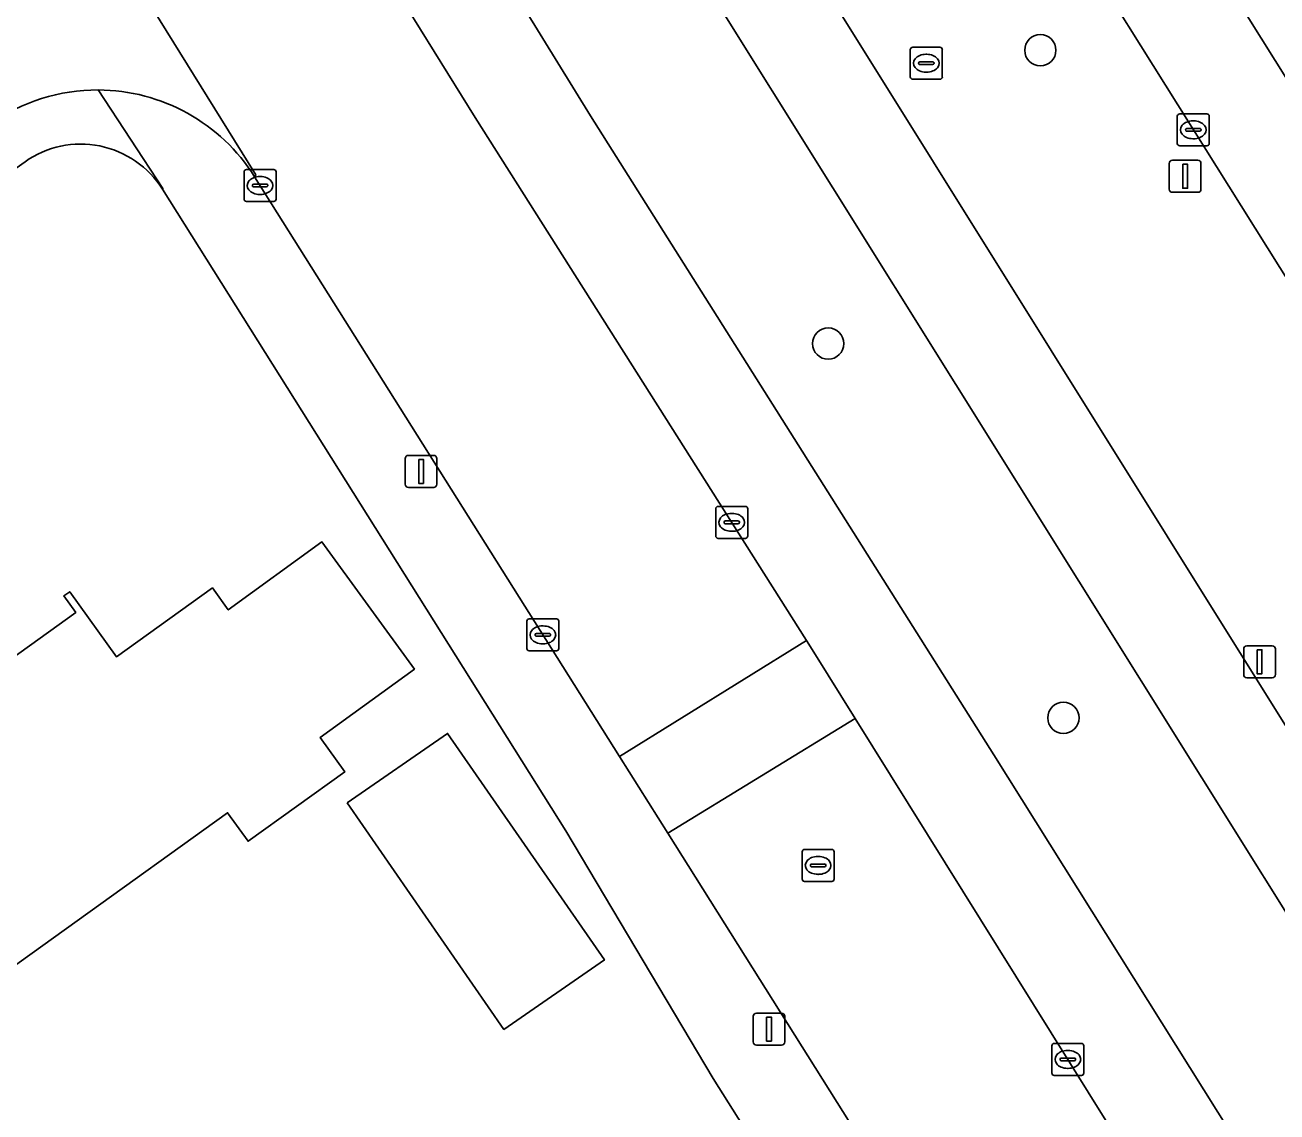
# Model space of a CAD drawing. Extents: x 159352 to 160617, y 385888 to 387323.
# Drawn here: x 160453.03 to 160492.18, y 386595.99 to 386630 of the extents above; entities that cross this region are included whole.
import ezdxf

# ---------------------------------------------------------------- set-up
doc = ezdxf.new("R2010")
doc.units = 0
for name, color, linetype in [('IMGEO_Berm_groen', 7, 'Continuous'), ('IMGEO_Boom', 7, 'Continuous'), ('IMGEO_Erf', 7, 'Continuous'), ('IMGEO_Fietspad_gesloten', 7, 'Continuous'), ('IMGEO_Kolk', 7, 'Continuous'), ('IMGEO_Lichtmast', 7, 'Continuous'), ('IMGEO_OVBaan_gesloten', 7, 'Continuous'), ('IMGEO_Pand', 7, 'Continuous'), ('IMGEO_Rijbaan_lokaal_open', 7, 'Continuous'), ('IMGEO_Rijbaan_regionaal_gesloten', 7, 'Continuous'), ('IMGEO_Rioolput', 7, 'Continuous'), ('IMGEO_Voetpad_open', 7, 'Continuous')]:
    doc.layers.add(name, color=color, linetype=linetype)

msp = doc.modelspace()

# ---------------------------------------------------------------- linework, layer by layer
at = {"layer": 'IMGEO_Berm_groen'}
for points in [[(160420.708, 386721.612), (160424.445, 386716.023), (160428.475, 386709.998), (160435.309, 386699.176), (160446.206, 386681.921), (160448.283, 386678.631), (160458.083, 386663.01), (160467.355, 386648.229), (160472.115, 386640.642), (160477.808, 386631.524), (160488.745, 386614.006), (160499.488, 386596.8), (160508.016, 386583.091), (160518.163, 386566.967), (160554.152, 386509.544)], [(160520.931, 386575.203), (160518.551, 386579.812), (160515.141, 386585.872), (160514.871, 386586.341), (160437.52, 386709.733)], [(160467.866, 386637.902), (160466.625, 386637.123), (160465.052, 386636.35), (160470.712, 386627.16), (160483.323, 386607.165), (160497.825, 386584.032), (160498.637, 386582.509), (160500.51, 386579.454), (160505.208, 386581.84), (160470.596, 386637.215)]]:
    msp.add_lwpolyline(points, dxfattribs=at)
at = {"layer": 'IMGEO_Boom'}
for centre in [(160484.777, 386629.206), (160478.144, 386620.03), (160485.498, 386608.323)]:
    msp.add_circle(centre, 0.489, dxfattribs=at)
at = {"layer": 'IMGEO_Erf'}
for points in [[(160453.027, 386625.721), (160378.222, 386572.978)], [(160489.36, 386572.738), (160488.967, 386573.659), (160488.363, 386574.883), (160487.807, 386575.926), (160480.62, 386587.393), (160474.548, 386597.039), (160469.941, 386604.786), (160457.329, 386624.859)]]:
    msp.add_lwpolyline(points, dxfattribs=at)
for points in [[(160450.593, 386597.697), (160450.319, 386597.5), (160449.328, 386598.877), (160446.102, 386596.558), (160443.357, 386600.376), (160440.439, 386604.436), (160443.962, 386606.969), (160445.386, 386604.988), (160454.611, 386611.619), (160454.24, 386612.135), (160454.425, 386612.268), (160455.887, 386610.235), (160458.886, 386612.39), (160459.382, 386611.7), (160462.313, 386613.827), (160465.202, 386609.847), (160462.253, 386607.706), (160463.024, 386606.633), (160460.004, 386604.462), (160459.361, 386605.356), (160449.949, 386598.592)], [(160463.099, 386605.662), (160466.239, 386607.835), (160471.143, 386600.75), (160468.003, 386598.577)]]:
    msp.add_lwpolyline(points, close=True, dxfattribs=at)
msp.add_arc((160454.768, 386623.242), 3.029, 32.2637, 125.0754, dxfattribs=at)
at = {"layer": 'IMGEO_Fietspad_gesloten'}
for points in [[(160417.582, 386721.174), (160420.391, 386716.727), (160427.39, 386706.135), (160445.703, 386677.016), (160466.542, 386643.684), (160466.961, 386642.997), (160466.983, 386642.961), (160470.424, 386637.489), (160470.596, 386637.215), (160505.208, 386581.84), (160507.03, 386578.936), (160513.572, 386568.513), (160515.271, 386565.845), (160551.161, 386508.57)], [(160554.152, 386509.544), (160518.163, 386566.967), (160508.016, 386583.091), (160499.488, 386596.8), (160488.745, 386614.006), (160477.808, 386631.524), (160472.115, 386640.642), (160467.355, 386648.229), (160458.083, 386663.01), (160448.283, 386678.631)]]:
    msp.add_lwpolyline(points, dxfattribs=at)
at = {"layer": 'IMGEO_Kolk'}
for p, q in [((160489.06, 386626.292), (160489.06, 386627.144)), ((160489.135, 386627.218), (160489.987, 386627.218)), ((160490.061, 386627.144), (160490.061, 386626.292)), ((160489.362, 386626.761), (160489.76, 386626.761)), ((160489.548, 386626.998), (160489.573, 386626.998)), ((160489.319, 386626.712), (160489.319, 386626.724)), ((160489.757, 386626.675), (160489.359, 386626.675)), ((160489.571, 386626.438), (160489.546, 386626.438)), ((160489.803, 386626.724), (160489.803, 386626.712)), ((160489.987, 386626.218), (160489.135, 386626.218)), ((160459.876, 386624.549), (160459.876, 386625.401)), ((160459.951, 386625.475), (160460.803, 386625.475)), ((160460.364, 386625.255), (160460.389, 386625.255)), ((160460.877, 386625.401), (160460.877, 386624.549)), ((160460.135, 386624.969), (160460.135, 386624.981)), ((160460.573, 386624.932), (160460.175, 386624.932)), ((160460.178, 386625.018), (160460.576, 386625.018)), ((160460.619, 386624.981), (160460.619, 386624.969)), ((160460.803, 386624.475), (160459.951, 386624.475)), ((160460.387, 386624.695), (160460.362, 386624.695)), ((160474.626, 386614.012), (160474.626, 386614.864)), ((160474.701, 386614.938), (160475.553, 386614.938)), ((160475.114, 386614.718), (160475.139, 386614.718)), ((160475.627, 386614.864), (160475.627, 386614.012)), ((160474.885, 386614.432), (160474.885, 386614.444)), ((160475.323, 386614.395), (160474.925, 386614.395)), ((160474.928, 386614.481), (160475.326, 386614.481)), ((160475.369, 386614.444), (160475.369, 386614.432)), ((160475.553, 386613.938), (160474.701, 386613.938)), ((160475.137, 386614.158), (160475.112, 386614.158)), ((160468.719, 386610.493), (160468.719, 386611.345)), ((160468.794, 386611.419), (160469.646, 386611.419)), ((160469.207, 386611.199), (160469.232, 386611.199)), ((160469.72, 386611.345), (160469.72, 386610.493)), ((160468.978, 386610.913), (160468.978, 386610.925)), ((160469.416, 386610.876), (160469.018, 386610.876)), ((160469.021, 386610.962), (160469.419, 386610.962)), ((160469.462, 386610.925), (160469.462, 386610.913)), ((160469.646, 386610.419), (160468.794, 386610.419)), ((160469.23, 386610.639), (160469.205, 386610.639)), ((160485.137, 386597.213), (160485.137, 386598.065)), ((160485.212, 386598.139), (160486.064, 386598.139)), ((160485.625, 386597.919), (160485.65, 386597.919)), ((160486.138, 386598.065), (160486.138, 386597.213)), ((160485.396, 386597.633), (160485.396, 386597.645)), ((160485.834, 386597.596), (160485.436, 386597.596)), ((160485.439, 386597.682), (160485.837, 386597.682)), ((160485.88, 386597.645), (160485.88, 386597.633)), ((160486.064, 386597.139), (160485.212, 386597.139)), ((160485.648, 386597.359), (160485.623, 386597.359))]:
    msp.add_line(p, q, dxfattribs=at)
for points in [[(160489.06, 386626.292), (160489.06, 386627.144)], [(160489.135, 386627.218), (160489.987, 386627.218)], [(160490.061, 386627.144), (160490.061, 386626.292)], [(160489.987, 386626.218), (160489.135, 386626.218)], [(160459.876, 386624.549), (160459.876, 386625.401)], [(160459.951, 386625.475), (160460.803, 386625.475)], [(160460.877, 386625.401), (160460.877, 386624.549)], [(160460.803, 386624.475), (160459.951, 386624.475)], [(160474.626, 386614.012), (160474.626, 386614.864)], [(160474.701, 386614.938), (160475.553, 386614.938)], [(160475.627, 386614.864), (160475.627, 386614.012)], [(160475.553, 386613.938), (160474.701, 386613.938)], [(160468.719, 386610.493), (160468.719, 386611.345)], [(160468.794, 386611.419), (160469.646, 386611.419)], [(160469.72, 386611.345), (160469.72, 386610.493)], [(160469.646, 386610.419), (160468.794, 386610.419)], [(160485.137, 386597.213), (160485.137, 386598.065)], [(160485.212, 386598.139), (160486.064, 386598.139)], [(160486.138, 386598.065), (160486.138, 386597.213)], [(160486.064, 386597.139), (160485.212, 386597.139)]]:
    msp.add_lwpolyline(points, dxfattribs=at)
for centre, radius, start, end in [((160489.137, 386627.142), 0.0765, 91.552, 178.448), ((160489.137, 386627.142), 0.0765, 91.552, 178.448), ((160489.985, 386627.142), 0.0765, 1.552, 88.448), ((160489.985, 386627.142), 0.0765, 1.552, 88.448), ((160489.359, 386626.721), 0.0403, 85.8775, 175.7526), ((160489.764, 386626.723), 0.0386, 1.7309, 96.639), ((160489.356, 386626.711), 0.0366, 178.938, 274.7102), ((160489.76, 386626.718), 0.043, 264.8664, 352.4533), ((160489.137, 386626.294), 0.0765, 181.552, 268.448), ((160489.137, 386626.294), 0.0765, 181.552, 268.448), ((160489.985, 386626.294), 0.0765, 271.552, 358.448), ((160489.985, 386626.294), 0.0765, 271.552, 358.448), ((160459.953, 386625.399), 0.0765, 91.552, 178.448), ((160459.953, 386625.399), 0.0765, 91.552, 178.448), ((160460.801, 386625.399), 0.0765, 1.552, 88.448), ((160460.801, 386625.399), 0.0765, 1.552, 88.448), ((160460.175, 386624.978), 0.0403, 85.8775, 175.7526), ((160460.172, 386624.968), 0.0366, 178.938, 274.7102), ((160460.576, 386624.975), 0.043, 264.8664, 352.4533), ((160460.58, 386624.98), 0.0386, 1.7309, 96.639), ((160459.953, 386624.551), 0.0765, 181.552, 268.448), ((160459.953, 386624.551), 0.0765, 181.552, 268.448), ((160460.801, 386624.551), 0.0765, 271.552, 358.448), ((160460.801, 386624.551), 0.0765, 271.552, 358.448), ((160474.703, 386614.862), 0.0765, 91.552, 178.448), ((160474.703, 386614.862), 0.0765, 91.552, 178.448), ((160475.551, 386614.862), 0.0765, 1.552, 88.448), ((160475.551, 386614.862), 0.0765, 1.552, 88.448), ((160474.925, 386614.441), 0.0403, 85.8775, 175.7526), ((160474.922, 386614.431), 0.0366, 178.938, 274.7102), ((160475.326, 386614.438), 0.043, 264.8664, 352.4533), ((160475.33, 386614.443), 0.0386, 1.7309, 96.639), ((160474.703, 386614.014), 0.0765, 181.552, 268.448), ((160474.703, 386614.014), 0.0765, 181.552, 268.448), ((160475.551, 386614.014), 0.0765, 271.552, 358.448), ((160475.551, 386614.014), 0.0765, 271.552, 358.448), ((160468.796, 386611.343), 0.0765, 91.552, 178.448), ((160468.796, 386611.343), 0.0765, 91.552, 178.448), ((160469.644, 386611.343), 0.0765, 1.552, 88.448), ((160469.644, 386611.343), 0.0765, 1.552, 88.448), ((160469.018, 386610.922), 0.0403, 85.8775, 175.7526), ((160469.015, 386610.912), 0.0366, 178.938, 274.7102), ((160469.419, 386610.919), 0.043, 264.8664, 352.4533), ((160469.423, 386610.924), 0.0386, 1.7309, 96.639), ((160468.796, 386610.495), 0.0765, 181.552, 268.448), ((160468.796, 386610.495), 0.0765, 181.552, 268.448), ((160469.644, 386610.495), 0.0765, 271.552, 358.448), ((160469.644, 386610.495), 0.0765, 271.552, 358.448), ((160485.214, 386598.063), 0.0765, 91.552, 178.448), ((160485.214, 386598.063), 0.0765, 91.552, 178.448), ((160486.062, 386598.063), 0.0765, 1.552, 88.448), ((160486.062, 386598.063), 0.0765, 1.552, 88.448), ((160485.436, 386597.642), 0.0403, 85.8775, 175.7526), ((160485.433, 386597.632), 0.0366, 178.938, 274.7102), ((160485.837, 386597.639), 0.043, 264.8664, 352.4533), ((160485.841, 386597.644), 0.0386, 1.7309, 96.639), ((160485.214, 386597.215), 0.0765, 181.552, 268.448), ((160485.214, 386597.215), 0.0765, 181.552, 268.448), ((160486.062, 386597.215), 0.0765, 271.552, 358.448), ((160486.062, 386597.215), 0.0765, 271.552, 358.448)]:
    msp.add_arc(centre, radius, start, end, dxfattribs=at)
for centre, major_axis, ratio, start_param, end_param in [((160489.547, 386626.718), (-0.387, 0.002), 0.722429, 4.712389, 7.853982), ((160489.572, 386626.718), (-0.39, 0.002), 0.717154, 1.570796, 4.712389), ((160460.363, 386624.975), (-0.387, 0.002), 0.722429, 4.712389, 7.853982), ((160460.388, 386624.975), (-0.39, 0.002), 0.717154, 1.570796, 4.712389), ((160475.113, 386614.438), (-0.387, 0.002), 0.722429, 4.712389, 7.853982), ((160475.138, 386614.438), (-0.39, 0.002), 0.717154, 1.570796, 4.712389), ((160469.206, 386610.919), (-0.387, 0.002), 0.722429, 4.712389, 7.853982), ((160469.231, 386610.919), (-0.39, 0.002), 0.717154, 1.570796, 4.712389), ((160485.624, 386597.639), (-0.387, 0.002), 0.722429, 4.712389, 7.853982), ((160485.649, 386597.639), (-0.39, 0.002), 0.717154, 1.570796, 4.712389)]:
    msp.add_ellipse(centre, major_axis=major_axis, ratio=ratio, start_param=start_param, end_param=end_param, dxfattribs=at)
at = {"layer": 'IMGEO_Lichtmast'}
for p, q in [((160488.81, 386624.863), (160488.81, 386625.663)), ((160488.81, 386625.663), (160488.81, 386624.863)), ((160488.91, 386625.763), (160489.7, 386625.763)), ((160489.7, 386625.763), (160488.91, 386625.763)), ((160489.8, 386625.663), (160489.8, 386624.863)), ((160489.8, 386624.863), (160489.8, 386625.663)), ((160489.7, 386624.763), (160488.91, 386624.763)), ((160488.91, 386624.763), (160489.7, 386624.763)), ((160464.917, 386615.633), (160464.917, 386616.433)), ((160464.917, 386616.433), (160464.917, 386615.633)), ((160465.017, 386616.533), (160465.807, 386616.533)), ((160465.807, 386616.533), (160465.017, 386616.533)), ((160465.907, 386616.433), (160465.907, 386615.633)), ((160465.907, 386615.633), (160465.907, 386616.433)), ((160465.807, 386615.533), (160465.017, 386615.533)), ((160465.017, 386615.533), (160465.807, 386615.533)), ((160491.137, 386609.677), (160491.137, 386610.477)), ((160491.137, 386610.477), (160491.137, 386609.677)), ((160491.237, 386610.577), (160492.027, 386610.577)), ((160492.027, 386610.577), (160491.237, 386610.577)), ((160492.127, 386610.477), (160492.127, 386609.677)), ((160492.127, 386609.677), (160492.127, 386610.477)), ((160492.027, 386609.577), (160491.237, 386609.577)), ((160491.237, 386609.577), (160492.027, 386609.577)), ((160475.796, 386598.187), (160475.796, 386598.987)), ((160475.796, 386598.987), (160475.796, 386598.187)), ((160475.896, 386599.087), (160476.686, 386599.087)), ((160476.686, 386599.087), (160475.896, 386599.087)), ((160476.786, 386598.987), (160476.786, 386598.187)), ((160476.786, 386598.187), (160476.786, 386598.987)), ((160476.686, 386598.087), (160475.896, 386598.087)), ((160475.896, 386598.087), (160476.686, 386598.087))]:
    msp.add_line(p, q, dxfattribs=at)
for points in [[(160489.23, 386625.638), (160489.38, 386625.638), (160489.38, 386624.888), (160489.23, 386624.888), (160489.23, 386625.638)], [(160465.337, 386616.408), (160465.487, 386616.408), (160465.487, 386615.658), (160465.337, 386615.658), (160465.337, 386616.408)], [(160491.557, 386610.452), (160491.707, 386610.452), (160491.707, 386609.702), (160491.557, 386609.702), (160491.557, 386610.452)], [(160476.216, 386598.962), (160476.366, 386598.962), (160476.366, 386598.212), (160476.216, 386598.212), (160476.216, 386598.962)]]:
    msp.add_lwpolyline(points, dxfattribs=at)
for centre, start, end in [((160488.91, 386625.663), 90, 180), ((160488.91, 386625.663), 90, 180), ((160489.7, 386625.663), 0, 90), ((160489.7, 386625.663), 360, 90), ((160488.91, 386624.863), 180, 270), ((160488.91, 386624.863), 180, 270), ((160489.7, 386624.863), 270, 0), ((160489.7, 386624.863), 270, 0), ((160465.017, 386616.433), 90, 180), ((160465.017, 386616.433), 90, 180), ((160465.807, 386616.433), 0, 90), ((160465.807, 386616.433), 360, 90), ((160465.017, 386615.633), 180, 270), ((160465.017, 386615.633), 180, 270), ((160465.807, 386615.633), 270, 0), ((160465.807, 386615.633), 270, 0), ((160491.237, 386610.477), 90, 180), ((160491.237, 386610.477), 90, 180), ((160492.027, 386610.477), 0, 90), ((160492.027, 386610.477), 360, 90), ((160491.237, 386609.677), 180, 270), ((160491.237, 386609.677), 180, 270), ((160492.027, 386609.677), 270, 0), ((160492.027, 386609.677), 270, 0), ((160475.896, 386598.987), 90, 180), ((160475.896, 386598.987), 90, 180), ((160476.686, 386598.987), 0, 90), ((160476.686, 386598.987), 360, 90), ((160475.896, 386598.187), 180, 270), ((160475.896, 386598.187), 180, 270), ((160476.686, 386598.187), 270, 0), ((160476.686, 386598.187), 270, 0)]:
    msp.add_arc(centre, 0.1, start, end, dxfattribs=at)
at = {"layer": 'IMGEO_OVBaan_gesloten'}
msp.add_lwpolyline([(160421.847, 386747.807), (160407.471, 386770.714), (160388.475, 386801.004), (160373.314, 386825.296), (160371.701, 386827.883), (160371.554, 386828.239), (160368.591, 386826.266), (160370.205, 386823.679), (160385.659, 386798.908), (160404.614, 386768.865), (160418.85, 386746.221), (160418.678, 386746.108), (160464.17, 386673.493), (160502.351, 386612.565), (160505.396, 386614.482), (160467.213, 386675.403)], close=True, dxfattribs=at)
at = {"layer": 'IMGEO_Pand'}
for points in [[(160463.024, 386606.633), (160462.253, 386607.706), (160465.202, 386609.847), (160462.313, 386613.827), (160459.382, 386611.7), (160458.886, 386612.39), (160455.887, 386610.235), (160454.425, 386612.268), (160454.24, 386612.135), (160454.611, 386611.619), (160445.386, 386604.988), (160443.962, 386606.969), (160440.439, 386604.436), (160443.357, 386600.376), (160446.102, 386596.558), (160449.328, 386598.877), (160450.319, 386597.5), (160450.593, 386597.697), (160449.949, 386598.592), (160459.361, 386605.356), (160460.004, 386604.462)], [(160463.099, 386605.662), (160468.003, 386598.577), (160471.143, 386600.75), (160466.239, 386607.835)]]:
    msp.add_lwpolyline(points, close=True, dxfattribs=at)
at = {"layer": 'IMGEO_Rijbaan_lokaal_open'}
for points in [[(160467.105, 386627.102), (160462.403, 386634.687), (160460.831, 386637.224), (160452.914, 386649.996), (160449.945, 386654.693), (160444.003, 386651.052), (160450.591, 386640.563), (160450.781, 386640.548), (160460.241, 386625.309), (160460.207, 386625.249), (160471.614, 386607.114), (160477.466, 386610.743)], [(160478.989, 386608.305), (160477.698, 386610.377), (160477.466, 386610.743), (160471.614, 386607.114), (160473.124, 386604.714)]]:
    msp.add_lwpolyline(points, close=True, dxfattribs=at)
for points in [[(160460.207, 386625.249), (160460.241, 386625.309), (160450.781, 386640.548), (160450.591, 386640.563)], [(160478.989, 386608.305), (160473.124, 386604.714), (160483.897, 386587.588), (160486.451, 386583.528), (160489.912, 386578.026)], [(160496.06, 386581.054), (160491.852, 386587.666), (160478.989, 386608.305)]]:
    msp.add_lwpolyline(points, dxfattribs=at)
for centre, radius, start, end in [((160455.293, 386622.152), 5.813, 89.7933, 125.2009), ((160455.289, 386622.155), 5.81, 32.1745, 89.758)]:
    msp.add_arc(centre, radius, start, end, dxfattribs=at)
at = {"layer": 'IMGEO_Rijbaan_regionaal_gesloten'}
for points in [[(160557.597, 386524.567), (160533.575, 386562.77), (160502.351, 386612.565), (160464.17, 386673.493), (160418.678, 386746.108), (160416.979, 386744.991), (160415.682, 386746.478)], [(160437.52, 386709.733), (160514.871, 386586.341), (160515.141, 386585.872), (160518.551, 386579.812), (160520.931, 386575.203)]]:
    msp.add_lwpolyline(points, dxfattribs=at)
at = {"layer": 'IMGEO_Rioolput'}
for p, q in [((160480.711, 386628.375), (160480.711, 386629.227)), ((160480.786, 386629.301), (160481.638, 386629.301)), ((160481.712, 386629.227), (160481.712, 386628.375)), ((160480.97, 386628.795), (160480.97, 386628.807)), ((160481.408, 386628.758), (160481.01, 386628.758)), ((160481.013, 386628.844), (160481.411, 386628.844)), ((160481.199, 386629.081), (160481.224, 386629.081)), ((160481.454, 386628.807), (160481.454, 386628.795)), ((160481.638, 386628.301), (160480.786, 386628.301)), ((160481.222, 386628.521), (160481.197, 386628.521)), ((160477.328, 386603.282), (160477.328, 386604.134)), ((160477.403, 386604.208), (160478.255, 386604.208)), ((160478.329, 386604.134), (160478.329, 386603.282)), ((160477.587, 386603.702), (160477.587, 386603.714)), ((160478.025, 386603.665), (160477.627, 386603.665)), ((160477.63, 386603.751), (160478.028, 386603.751)), ((160477.816, 386603.988), (160477.841, 386603.988)), ((160478.071, 386603.714), (160478.071, 386603.702)), ((160477.839, 386603.428), (160477.814, 386603.428)), ((160478.255, 386603.208), (160477.403, 386603.208))]:
    msp.add_line(p, q, dxfattribs=at)
for points in [[(160480.711, 386628.375), (160480.711, 386629.227)], [(160480.786, 386629.301), (160481.638, 386629.301)], [(160481.712, 386629.227), (160481.712, 386628.375)], [(160481.638, 386628.301), (160480.786, 386628.301)], [(160477.328, 386603.282), (160477.328, 386604.134)], [(160477.403, 386604.208), (160478.255, 386604.208)], [(160478.329, 386604.134), (160478.329, 386603.282)], [(160478.255, 386603.208), (160477.403, 386603.208)]]:
    msp.add_lwpolyline(points, dxfattribs=at)
for centre, radius, start, end in [((160480.788, 386629.225), 0.0765, 91.552, 178.448), ((160480.788, 386629.225), 0.0765, 91.552, 178.448), ((160481.636, 386629.225), 0.0765, 1.552, 88.448), ((160481.636, 386629.225), 0.0765, 1.552, 88.448), ((160481.01, 386628.804), 0.0403, 85.8775, 175.7526), ((160481.007, 386628.794), 0.0366, 178.938, 274.7102), ((160481.411, 386628.801), 0.043, 264.8664, 352.4533), ((160481.415, 386628.806), 0.0386, 1.7309, 96.639), ((160480.788, 386628.377), 0.0765, 181.552, 268.448), ((160480.788, 386628.377), 0.0765, 181.552, 268.448), ((160481.636, 386628.377), 0.0765, 271.552, 358.448), ((160481.636, 386628.377), 0.0765, 271.552, 358.448), ((160477.405, 386604.132), 0.0765, 91.552, 178.448), ((160477.405, 386604.132), 0.0765, 91.552, 178.448), ((160478.253, 386604.132), 0.0765, 1.552, 88.448), ((160478.253, 386604.132), 0.0765, 1.552, 88.448), ((160477.627, 386603.711), 0.0403, 85.8775, 175.7526), ((160477.624, 386603.701), 0.0366, 178.938, 274.7102), ((160478.028, 386603.708), 0.043, 264.8664, 352.4533), ((160478.032, 386603.713), 0.0386, 1.7309, 96.639), ((160477.405, 386603.284), 0.0765, 181.552, 268.448), ((160477.405, 386603.284), 0.0765, 181.552, 268.448), ((160478.253, 386603.284), 0.0765, 271.552, 358.448), ((160478.253, 386603.284), 0.0765, 271.552, 358.448)]:
    msp.add_arc(centre, radius, start, end, dxfattribs=at)
for centre, major_axis, ratio, start_param, end_param in [((160481.198, 386628.801), (-0.387, 0.002), 0.722429, 4.712389, 7.853982), ((160481.223, 386628.801), (-0.39, 0.002), 0.717154, 1.570796, 4.712389), ((160477.815, 386603.708), (-0.387, 0.002), 0.722429, 4.712389, 7.853982), ((160477.84, 386603.708), (-0.39, 0.002), 0.717154, 1.570796, 4.712389)]:
    msp.add_ellipse(centre, major_axis=major_axis, ratio=ratio, start_param=start_param, end_param=end_param, dxfattribs=at)
at = {"layer": 'IMGEO_Voetpad_open'}
for points in [[(160483.323, 386607.165), (160470.712, 386627.16), (160465.052, 386636.35)], [(160462.403, 386634.687), (160467.105, 386627.102), (160477.466, 386610.743), (160477.698, 386610.377), (160478.989, 386608.305), (160491.852, 386587.666), (160496.06, 386581.054)], [(160457.329, 386624.859), (160457.341, 386624.883), (160455.314, 386627.965)], [(160455.314, 386627.965), (160457.341, 386624.883), (160457.329, 386624.859), (160469.941, 386604.786), (160474.548, 386597.039), (160480.62, 386587.393), (160487.807, 386575.926), (160488.363, 386574.883), (160488.967, 386573.659), (160489.36, 386572.738)], [(160378.222, 386572.978), (160453.027, 386625.721)], [(160489.912, 386578.026), (160486.451, 386583.528), (160486.028, 386583.262), (160483.474, 386587.322), (160483.897, 386587.588), (160473.124, 386604.714), (160471.614, 386607.114), (160460.207, 386625.249)], [(160500.51, 386579.454), (160498.637, 386582.509), (160497.825, 386584.032), (160483.323, 386607.165)]]:
    msp.add_lwpolyline(points, dxfattribs=at)
for centre, radius, start, end in [((160455.293, 386622.152), 5.813, 89.7933, 125.2009), ((160455.289, 386622.155), 5.81, 32.1745, 89.758), ((160454.768, 386623.242), 3.029, 32.2637, 125.0754)]:
    msp.add_arc(centre, radius, start, end, dxfattribs=at)

doc.saveas('drawing.dxf')
